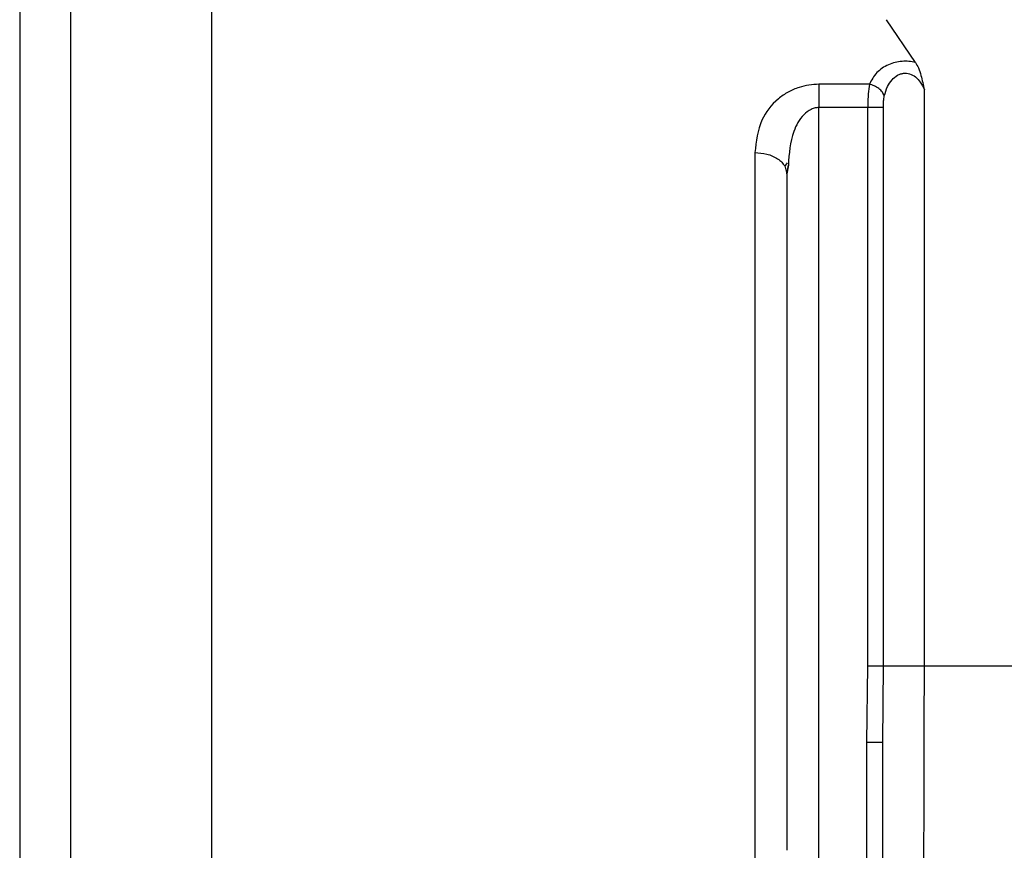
# Model space of a CAD drawing. Header units: inches. Extents: x 170 to 312, y 215 to 248.
# Tile 288 of 387: x 250.3689 to 250.4446, y 243.0921 to 243.156. Entities that reach past the tile are written whole.
import ezdxf

# ---------------------------------------------------------------- set-up
doc = ezdxf.new("R2010")
doc.units = ezdxf.units.IN
doc.header["$LTSCALE"] = 0.25
doc.header["$MEASUREMENT"] = 0
doc.layers.add('STANDARD MOTOR LH', color=7, linetype='Continuous')

msp = doc.modelspace()

# ---------------------------------------------------------------- linework, layer by layer
at = {"layer": 'STANDARD MOTOR LH'}
for p, q in [((250.372789, 243.085624), (250.372788, 243.178217)), ((250.383615, 243.17673), (250.383616, 243.085624)), ((250.437801, 243.15274), (250.435571, 243.156038)), ((250.434249, 243.151062), (250.430367, 243.151062)), ((250.438482, 243.106288), (250.438481, 243.150632)), ((250.430369, 243.050238), (250.430367, 243.149275)), ((250.434133, 243.149275), (250.430367, 243.149275)), ((250.434134, 243.106287), (250.434133, 243.149275)), ((250.435333, 243.106287), (250.435332, 243.149275)), ((250.425446, 243.145804), (250.425447, 243.06598)), ((250.427734, 243.144776), (250.427907, 243.144177)), ((250.427736, 243.144739), (250.427939, 243.145017)), ((250.427907, 243.144179), (250.428014, 243.144844)), ((250.428014, 243.144842), (250.427907, 243.144177)), ((250.434059, 243.100389), (250.434134, 243.106287)), ((250.435289, 243.100389), (250.435333, 243.106287)), ((250.43406, 243.048018), (250.434059, 243.100389)), ((250.43529, 243.050238), (250.435289, 243.100389))]:
    msp.add_line(p, q, dxfattribs=at)
at = {"layer": 'STANDARD MOTOR LH', "flags": 128}
msp.add_lwpolyline([(250.438482, 243.106288), (250.443888, 243.106287), (250.450004, 243.106287), (250.456776, 243.106287), (250.464149, 243.106287), (250.472062, 243.106288), (250.480448, 243.106288), (250.489237, 243.106288), (250.498356, 243.106288), (250.507729, 243.106288), (250.517278, 243.106288), (250.526923, 243.106288), (250.536583, 243.106288), (250.546179, 243.106288), (250.555629, 243.106289), (250.564856, 243.106289), (250.573782, 243.106289), (250.582332, 243.106289), (250.590436, 243.106289), (250.598025, 243.10629), (250.605037, 243.10629), (250.611413, 243.10629)], dxfattribs=at)
at = {"layer": 'STANDARD MOTOR LH'}
for points, knots in [([(250.368851, 243.17428), (250.368851, 243.17428), (250.368851, 243.174428), (250.368851, 243.173917), (250.368851, 243.172671), (250.368851, 243.170451), (250.368851, 243.167406), (250.368851, 243.163547), (250.368851, 243.158911), (250.368851, 243.153559), (250.368851, 243.147537), (250.368852, 243.140921), (250.368852, 243.133773), (250.368852, 243.126178), (250.368852, 243.118212), (250.368852, 243.109966), (250.368852, 243.101527), (250.368852, 243.092981), (250.368852, 243.087291), (250.368852, 243.084447)], [0, 0, 0, 0, 0.0000093, 0.0625137, 0.1250082, 0.1875126, 0.250007, 0.3125114, 0.3750059, 0.4375103, 0.5000047, 0.5625089, 0.6250036, 0.6875077, 0.7500024, 0.8125068, 0.8750012, 0.9374981, 1, 1, 1, 1]), ([(250.437801, 243.15274), (250.437632, 243.152775), (250.437295, 243.152843), (250.436754, 243.152841), (250.436216, 243.152756), (250.435506, 243.152509), (250.434718, 243.151963), (250.434412, 243.151375), (250.434249, 243.151062)], [0, 0, 0, 0, 0.108367, 0.215346, 0.327773, 0.444471, 0.703936, 1, 1, 1, 1]), ([(250.437801, 243.15274), (250.437878, 243.152606), (250.438041, 243.152318), (250.438275, 243.151603), (250.438401, 243.151012), (250.438481, 243.150632)], [0, 0, 0, 0, 0.238398, 0.511108, 1, 1, 1, 1]), ([(250.4354, 243.150169), (250.435472, 243.150414), (250.435599, 243.150851), (250.435949, 243.151398), (250.436317, 243.151719), (250.436645, 243.151866), (250.436884, 243.151919), (250.437122, 243.151919), (250.437444, 243.151854), (250.437834, 243.151635), (250.438223, 243.151203), (250.438389, 243.150836), (250.438481, 243.150632)], [0, 0, 0, 0, 0.175477, 0.313183, 0.432354, 0.483804, 0.531632, 0.576968, 0.623499, 0.726291, 0.847383, 1, 1, 1, 1]), ([(250.430367, 243.151062), (250.430108, 243.151051), (250.429584, 243.151027), (250.428774, 243.150826), (250.427964, 243.150479), (250.426853, 243.149709), (250.425697, 243.148175), (250.425537, 243.146663), (250.425446, 243.145804)], [0, 0, 0, 0, 0.080039, 0.161769, 0.263768, 0.372437, 0.64375, 1, 1, 1, 1]), ([(250.434249, 243.151062), (250.434215, 243.150828), (250.434163, 243.150461), (250.434137, 243.149821), (250.434134, 243.149461), (250.434133, 243.149275)], [0, 0, 0, 0, 0.460232, 0.720308, 1, 1, 1, 1]), ([(250.4354, 243.150169), (250.435357, 243.150267), (250.43527, 243.15047), (250.434993, 243.150744), (250.434639, 243.150961), (250.434377, 243.151029), (250.434249, 243.151062)], [0, 0, 0, 0, 0.2423588, 0.4990971, 0.756326, 1, 1, 1, 1]), ([(250.435332, 243.149275), (250.435333, 243.149447), (250.435335, 243.149762), (250.43538, 243.150042), (250.4354, 243.150169)], [0, 0, 0, 0, 0.545704, 1, 1, 1, 1]), ([(250.430367, 243.149275), (250.430266, 243.149268), (250.430059, 243.149254), (250.429636, 243.149095), (250.428957, 243.148556), (250.428169, 243.147108), (250.428075, 243.145727), (250.428014, 243.144842)], [0, 0, 0, 0, 0.051321, 0.105549, 0.23071, 0.507173, 1, 1, 1, 1]), ([(250.425446, 243.145804), (250.425755, 243.145783), (250.426231, 243.145749), (250.426805, 243.145546), (250.427197, 243.145336), (250.427522, 243.145077), (250.427664, 243.144876), (250.427734, 243.144776)], [0, 0, 0, 0, 0.314849, 0.484338, 0.657424, 0.830511, 1, 1, 1, 1]), ([(250.438443, 243.09108), (250.438454, 243.093434), (250.438476, 243.098138), (250.43848, 243.103573), (250.438482, 243.106288)], [0, 0, 0, 0, 0.50058, 1, 1, 1, 1])]:
    msp.add_open_spline(points, degree=3, knots=knots, dxfattribs=at)
for points in [[(250.430367, 243.151062), (250.430367, 243.15094), (250.430367, 243.150697), (250.430367, 243.150254), (250.430367, 243.149775), (250.430367, 243.149442), (250.430367, 243.149275)], [(250.435332, 243.149275), (250.435288, 243.149275), (250.4352, 243.149275), (250.434912, 243.149275), (250.434547, 243.149275), (250.434271, 243.149275), (250.434133, 243.149275)], [(250.427907, 243.144177), (250.427907, 243.140456), (250.427907, 243.133014), (250.427907, 243.120065), (250.427907, 243.106327), (250.427907, 243.096839), (250.427907, 243.092095)], [(250.434134, 243.106287), (250.434272, 243.106287), (250.434548, 243.106287), (250.434913, 243.106287), (250.435201, 243.106287), (250.435289, 243.106287), (250.435333, 243.106287)], [(250.435333, 243.106287), (250.435385, 243.106287), (250.43549, 243.106287), (250.435818, 243.106287), (250.43624, 243.106288), (250.436731, 243.106288), (250.437247, 243.106288), (250.43774, 243.106288), (250.438179, 243.106288), (250.438381, 243.106288), (250.438482, 243.106288)], [(250.435289, 243.100389), (250.435271, 243.100389), (250.435234, 243.100389), (250.434949, 243.100389), (250.434543, 243.100389), (250.43422, 243.100389), (250.434059, 243.100389)]]:
    msp.add_open_spline(points, degree=3, dxfattribs=at)

doc.saveas('drawing.dxf')
